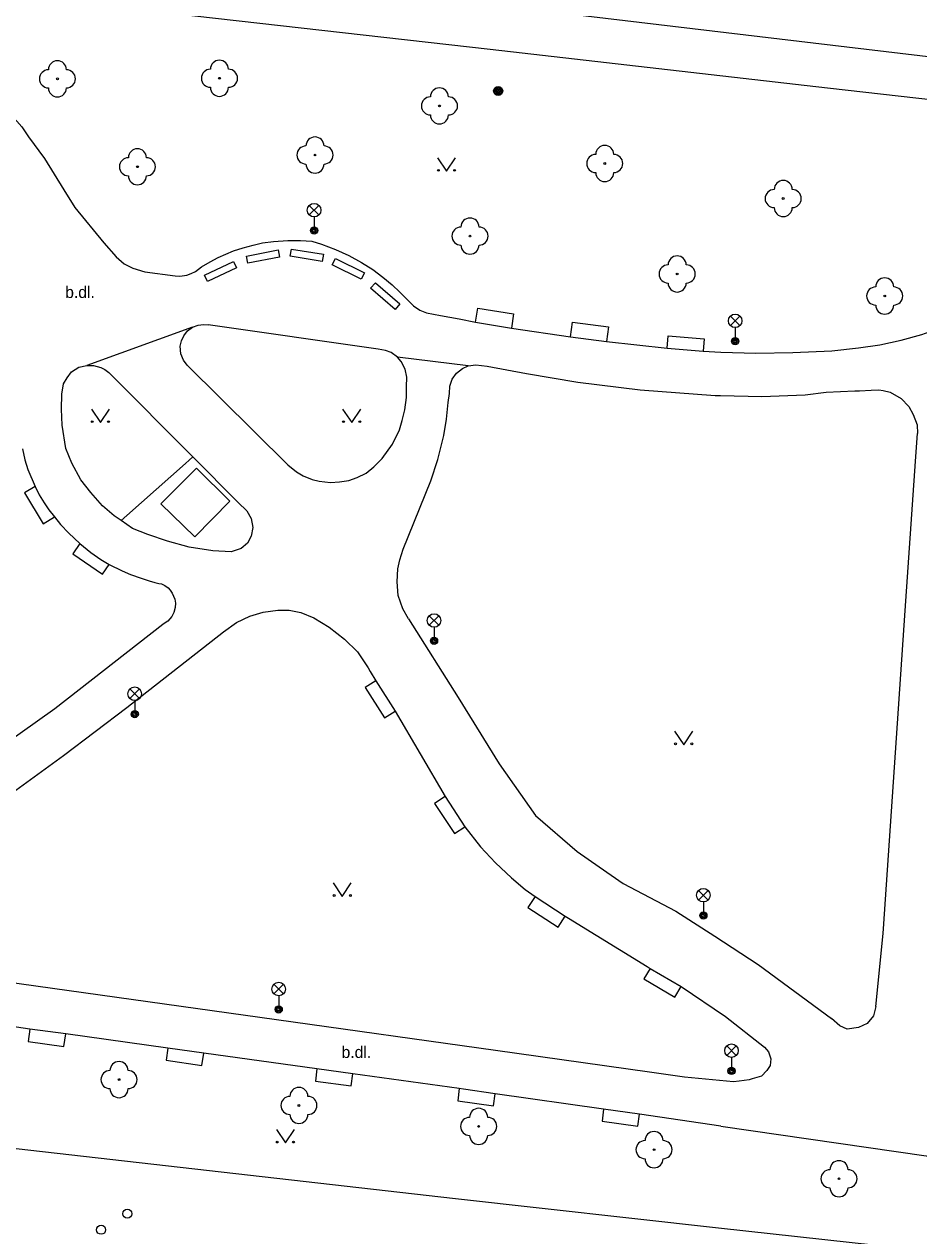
# Model space of a CAD drawing. Extents: x -595546 to -593986, y -1160845 to -1159202.
# Drawn here: x -594448.9 to -594399.4, y -1159997.7 to -1159930.5 of the extents above; entities that cross this region are included whole.
import ezdxf

# ---------------------------------------------------------------- set-up
doc = ezdxf.new("R2010")
doc.units = 0
for name, color, linetype in [('Level 22', 7, 'Continuous'), ('Level 25', 7, 'Continuous'), ('Level 28', 7, 'Continuous'), ('Level 33', 7, 'Continuous'), ('Level 36', 7, 'Continuous'), ('Specificka linie pasportu komunikaci', 7, 'Continuous'), ('TM - chodniky - VP', 7, 'Continuous'), ('TM - komunikace - VP', 7, 'Continuous'), ('TM - popis povrchu', 7, 'Continuous'), ('TM - rozhrani ploch obecne - VP', 7, 'Continuous')]:
    doc.layers.add(name, color=color, linetype=linetype)

msp = doc.modelspace()

# ---------------------------------------------------------------- linework, layer by layer
at = {"layer": 'Level 22'}
for centre in [(-594447.04, -1159933.57), (-594438.07, -1159933.54), (-594425.89, -1159935.07), (-594432.78, -1159937.79), (-594416.74, -1159938.26), (-594442.61, -1159938.44), (-594406.86, -1159940.2), (-594424.2, -1159942.28), (-594412.73, -1159944.38), (-594401.24, -1159945.6), (-594443.63, -1159989.01), (-594433.67, -1159990.44), (-594423.72, -1159991.6), (-594414.01, -1159992.89), (-594403.77, -1159994.5)]:
    msp.add_circle(centre, 0.05, dxfattribs=at)
for centre, start, end in [((-594447.04, -1159933.07), 0, 180), ((-594438.07, -1159933.04), 0, 180), ((-594447.54, -1159933.57), 90, 270), ((-594446.54, -1159933.57), 270, 90), ((-594438.57, -1159933.54), 90, 270), ((-594437.57, -1159933.54), 270, 90), ((-594447.04, -1159934.07), 180, 0), ((-594438.07, -1159934.04), 180, 0), ((-594425.89, -1159934.57), 0, 180), ((-594426.39, -1159935.07), 90, 270), ((-594425.39, -1159935.07), 270, 90), ((-594425.89, -1159935.57), 180, 0), ((-594432.78, -1159937.29), 0, 180), ((-594442.61, -1159937.94), 0, 180), ((-594433.28, -1159937.79), 90, 270), ((-594432.28, -1159937.79), 270, 90), ((-594416.74, -1159937.76), 0, 180), ((-594443.11, -1159938.44), 90, 270), ((-594442.11, -1159938.44), 270, 90), ((-594417.24, -1159938.26), 90, 270), ((-594416.24, -1159938.26), 270, 90), ((-594442.61, -1159938.94), 180, 0), ((-594432.78, -1159938.29), 180, 0), ((-594416.74, -1159938.76), 180, 0), ((-594406.86, -1159939.7), 0, 180), ((-594407.36, -1159940.2), 90, 270), ((-594406.36, -1159940.2), 270, 90), ((-594406.86, -1159940.7), 180, 0), ((-594424.2, -1159941.78), 0, 180), ((-594424.7, -1159942.28), 90, 270), ((-594423.7, -1159942.28), 270, 90), ((-594424.2, -1159942.78), 180, 0), ((-594412.73, -1159943.88), 0, 180), ((-594413.23, -1159944.38), 90, 270), ((-594412.23, -1159944.38), 270, 90), ((-594412.73, -1159944.88), 180, 0), ((-594401.24, -1159945.1), 0, 180), ((-594401.74, -1159945.6), 90, 270), ((-594400.74, -1159945.6), 270, 90), ((-594401.24, -1159946.1), 180, 0), ((-594444.13, -1159989.01), 90, 270), ((-594443.63, -1159988.51), 0, 180), ((-594443.13, -1159989.01), 270, 90), ((-594443.63, -1159989.51), 180, 0), ((-594434.17, -1159990.44), 90, 270), ((-594433.67, -1159989.94), 0, 180), ((-594433.17, -1159990.44), 270, 90), ((-594423.72, -1159991.1), 0, 180), ((-594433.67, -1159990.94), 180, 0), ((-594424.22, -1159991.6), 90, 270), ((-594423.22, -1159991.6), 270, 90), ((-594414.01, -1159992.39), 0, 180), ((-594423.72, -1159992.1), 180, 0), ((-594414.51, -1159992.89), 90, 270), ((-594413.51, -1159992.89), 270, 90), ((-594414.01, -1159993.39), 180, 0), ((-594403.77, -1159994), 0, 180), ((-594404.27, -1159994.5), 90, 270), ((-594403.27, -1159994.5), 270, 90), ((-594403.77, -1159995), 180, 0)]:
    msp.add_arc(centre, 0.5, start, end, dxfattribs=at)
at = {"layer": 'Level 25'}
for radius in [0.25, 0.2, 0.15, 0.1, 0.05]:
    msp.add_circle((-594422.64, -1159934.24), radius, dxfattribs=at)
at = {"layer": 'Level 28'}
for centre in [(-594443.17, -1159996.44), (-594444.62, -1159997.33)]:
    msp.add_circle(centre, 0.25, dxfattribs=at)
at = {"layer": 'Level 33'}
for p, q in [((-594433.095, -1159941.11), (-594432.565, -1159940.58)), ((-594433.095, -1159940.58), (-594432.565, -1159941.11)), ((-594432.83, -1159941.22), (-594432.83, -1159941.97)), ((-594409.785, -1159947.24), (-594409.255, -1159946.71)), ((-594409.785, -1159946.71), (-594409.255, -1159947.24)), ((-594409.52, -1159947.35), (-594409.52, -1159948.1)), ((-594426.455, -1159963.84), (-594425.925, -1159963.31)), ((-594426.455, -1159963.31), (-594425.925, -1159963.84)), ((-594426.19, -1159963.95), (-594426.19, -1159964.7)), ((-594443.025, -1159967.9), (-594442.495, -1159967.37)), ((-594443.025, -1159967.37), (-594442.495, -1159967.9)), ((-594442.76, -1159968.01), (-594442.76, -1159968.76)), ((-594411.545, -1159979.06), (-594411.015, -1159978.53)), ((-594411.545, -1159978.53), (-594411.015, -1159979.06)), ((-594411.28, -1159979.17), (-594411.28, -1159979.92)), ((-594435.055, -1159984.26), (-594434.525, -1159983.73)), ((-594435.055, -1159983.73), (-594434.525, -1159984.26)), ((-594434.79, -1159984.37), (-594434.79, -1159985.12)), ((-594409.985, -1159987.67), (-594409.455, -1159987.14)), ((-594409.985, -1159987.14), (-594409.455, -1159987.67)), ((-594409.72, -1159987.78), (-594409.72, -1159988.53))]:
    msp.add_line(p, q, dxfattribs=at)
for centre, radius in [((-594432.83, -1159940.845), 0.375), ((-594432.83, -1159941.97), 0.2), ((-594432.83, -1159941.97), 0.145), ((-594432.83, -1159941.97), 0.0876), ((-594409.52, -1159946.975), 0.375), ((-594409.52, -1159948.1), 0.2), ((-594409.52, -1159948.1), 0.145), ((-594409.52, -1159948.1), 0.0876), ((-594426.19, -1159963.575), 0.375), ((-594426.19, -1159964.7), 0.2), ((-594426.19, -1159964.7), 0.145), ((-594426.19, -1159964.7), 0.0876), ((-594442.76, -1159967.635), 0.375), ((-594442.76, -1159968.76), 0.2), ((-594442.76, -1159968.76), 0.145), ((-594442.76, -1159968.76), 0.0876), ((-594411.28, -1159978.795), 0.375), ((-594411.28, -1159979.92), 0.2), ((-594411.28, -1159979.92), 0.145), ((-594411.28, -1159979.92), 0.0876), ((-594434.79, -1159983.995), 0.375), ((-594434.79, -1159985.12), 0.2), ((-594434.79, -1159985.12), 0.145), ((-594434.79, -1159985.12), 0.0876), ((-594409.72, -1159987.405), 0.375), ((-594409.72, -1159988.53), 0.2), ((-594409.72, -1159988.53), 0.145), ((-594409.72, -1159988.53), 0.0876)]:
    msp.add_circle(centre, radius, dxfattribs=at)
at = {"layer": 'Level 36'}
for points in [[(-594426, -1159937.94), (-594425.5, -1159938.69), (-594425, -1159937.94)], [(-594445.16, -1159951.86), (-594444.66, -1159952.61), (-594444.16, -1159951.86)], [(-594431.25, -1159951.86), (-594430.75, -1159952.61), (-594430.25, -1159951.86)], [(-594412.87, -1159969.71), (-594412.37, -1159970.46), (-594411.87, -1159969.71)], [(-594431.77, -1159978.11), (-594431.27, -1159978.86), (-594430.77, -1159978.11)], [(-594434.92, -1159991.77), (-594434.42, -1159992.52), (-594433.92, -1159991.77)]]:
    msp.add_lwpolyline(points, dxfattribs=at)
for centre in [(-594425.95, -1159938.64), (-594425.051, -1159938.64), (-594445.11, -1159952.56), (-594444.211, -1159952.56), (-594431.2, -1159952.56), (-594430.301, -1159952.56), (-594412.82, -1159970.41), (-594411.921, -1159970.41), (-594431.72, -1159978.81), (-594430.821, -1159978.81), (-594434.87, -1159992.47), (-594433.971, -1159992.47)]:
    msp.add_circle(centre, 0.05, dxfattribs=at)
at = {"layer": 'Specificka linie pasportu komunikaci'}
for points in [[(-594385.93, -1159933.89), (-594454.16, -1159925.76), (-594455.97, -1159925.54), (-594456.31, -1159925.5), (-594456.76, -1159925.45)], [(-594439.57, -1159947.32), (-594445.42, -1159949.45)], [(-594424.31, -1159949.46), (-594428.22, -1159948.98)], [(-594402.64, -1159950.85), (-594401.99, -1159950.81), (-594401.57, -1159950.8), (-594401.32, -1159950.84), (-594400.93, -1159950.93)], [(-594439.55, -1159954.51), (-594439.95, -1159954.87), (-594443.2, -1159957.76), (-594443.51, -1159958.04)], [(-594409.62, -1159989.14), (-594412.32, -1159988.87)]]:
    msp.add_lwpolyline(points, dxfattribs=at)
at = {"layer": 'TM - chodniky - VP'}
for points in [[(-594457.41, -1159928.11), (-594456.84, -1159929.21), (-594456.34, -1159929.85), (-594455.83, -1159930.41), (-594454.79, -1159931.22), (-594454.13, -1159931.59), (-594453.13, -1159932.32), (-594452.09, -1159933.09), (-594451.22, -1159933.9), (-594450.12, -1159934.98), (-594449.02, -1159936.23), (-594448.64, -1159936.79), (-594447.75, -1159937.99), (-594446.68, -1159939.72), (-594446.07, -1159940.7), (-594444.47, -1159942.66), (-594443.78, -1159943.43), (-594443.34, -1159943.81), (-594442.86, -1159944.05), (-594442.2, -1159944.26)], [(-594440.52, -1159944.48), (-594440.26, -1159944.5), (-594439.88, -1159944.44), (-594439.64, -1159944.35), (-594439.4, -1159944.25), (-594439.07, -1159943.98), (-594438.58, -1159943.7), (-594438.14, -1159943.47), (-594437.71, -1159943.29), (-594437.29, -1159943.1), (-594436.75, -1159942.94), (-594436.2, -1159942.78), (-594435.68, -1159942.66), (-594435.07, -1159942.59), (-594434.28, -1159942.53), (-594433.59, -1159942.53), (-594432.96, -1159942.56), (-594432.42, -1159942.72), (-594431.65, -1159943.02), (-594430.9, -1159943.35), (-594430.2, -1159943.74), (-594429.57, -1159944.13), (-594429.02, -1159944.56), (-594428.5, -1159944.98), (-594428.08, -1159945.38), (-594427.56, -1159945.91), (-594427.32, -1159946.14), (-594426.98, -1159946.38), (-594426.6, -1159946.54), (-594425.83, -1159946.68), (-594424.8, -1159946.87)], [(-594442.2, -1159944.26), (-594440.52, -1159944.48)], [(-594424.8, -1159946.87), (-594423.89, -1159947.05)], [(-594408.37, -1159948.76), (-594406.32, -1159948.73), (-594404.17, -1159948.63), (-594402.7, -1159948.48), (-594401.51, -1159948.3), (-594400.32, -1159948.05), (-594399.18, -1159947.74), (-594396.55, -1159946.78)], [(-594439.85, -1159949.43), (-594440.06, -1159949.16), (-594440.21, -1159948.81), (-594440.24, -1159948.37), (-594440.18, -1159948.08), (-594440.04, -1159947.8), (-594439.84, -1159947.53), (-594439.57, -1159947.32)], [(-594439.57, -1159947.32), (-594439.24, -1159947.21), (-594438.95, -1159947.17), (-594438.7, -1159947.19)], [(-594429.29, -1159948.55), (-594438.7, -1159947.19)], [(-594423.89, -1159947.05), (-594421.91, -1159947.38)], [(-594421.91, -1159947.38), (-594418.63, -1159947.86)], [(-594418.63, -1159947.86), (-594416.65, -1159948.12)], [(-594416.65, -1159948.12), (-594413.28, -1159948.49)], [(-594434.29, -1159954.95), (-594433.81, -1159955.34), (-594433.43, -1159955.56), (-594432.93, -1159955.76), (-594432.55, -1159955.86), (-594431.93, -1159955.94), (-594431.42, -1159955.9), (-594430.91, -1159955.82), (-594430.44, -1159955.65), (-594429.94, -1159955.41), (-594429.52, -1159955.06), (-594429.06, -1159954.61), (-594428.49, -1159953.8), (-594428.11, -1159953.01), (-594427.95, -1159952.49), (-594427.81, -1159951.91), (-594427.72, -1159951.22), (-594427.71, -1159950.64), (-594427.69, -1159950.1), (-594427.78, -1159949.65), (-594428.01, -1159949.23), (-594428.22, -1159948.98)], [(-594428.22, -1159948.98), (-594428.57, -1159948.73), (-594428.87, -1159948.62), (-594429.29, -1159948.55)], [(-594413.28, -1159948.49), (-594411.29, -1159948.66)], [(-594411.29, -1159948.66), (-594410.31, -1159948.71), (-594408.37, -1159948.76)], [(-594443.51, -1159958.04), (-594443.9, -1159957.78), (-594444.55, -1159957.23), (-594445.2, -1159956.48), (-594445.74, -1159955.78), (-594446.25, -1159954.86), (-594446.57, -1159954.05), (-594446.78, -1159952.76), (-594446.82, -1159951.86), (-594446.8, -1159951.03), (-594446.71, -1159950.47), (-594446.51, -1159950.13), (-594446.26, -1159949.8), (-594445.86, -1159949.55), (-594445.42, -1159949.45)], [(-594445.42, -1159949.45), (-594445.05, -1159949.45), (-594444.63, -1159949.57), (-594444.42, -1159949.68), (-594444.2, -1159949.83)], [(-594439.85, -1159949.43), (-594434.29, -1159954.95)], [(-594426.37, -1159955.84), (-594425.98, -1159954.66), (-594425.65, -1159953.33), (-594425.5, -1159952.43), (-594425.4, -1159951.5), (-594425.33, -1159951), (-594425.31, -1159950.6), (-594425.19, -1159950.21), (-594424.94, -1159949.88), (-594424.61, -1159949.62), (-594424.31, -1159949.46)], [(-594424.31, -1159949.46), (-594423.88, -1159949.42), (-594423.25, -1159949.48), (-594421.08, -1159949.9), (-594418.23, -1159950.37), (-594414.78, -1159950.79), (-594410.63, -1159951.12), (-594410.33, -1159951.12)], [(-594444.2, -1159949.83), (-594439.55, -1159954.51)], [(-594410.33, -1159951.12), (-594408.05, -1159951.16), (-594405.64, -1159951.08), (-594404.49, -1159950.93), (-594402.89, -1159950.85), (-594402.64, -1159950.85)], [(-594400.93, -1159950.93), (-594400.33, -1159951.27), (-594399.91, -1159951.72), (-594399.66, -1159952.16), (-594399.45, -1159952.74), (-594399.42, -1159953.21)], [(-594399.51, -1159954.5), (-594399.42, -1159953.21)], [(-594448.98, -1159954.07), (-594448.84, -1159954.67), (-594448.68, -1159955.21), (-594448.28, -1159956.15)], [(-594439.55, -1159954.51), (-594437.04, -1159957.04)], [(-594401.73, -1159984.96), (-594401.32, -1159980.91), (-594400.57, -1159969.82), (-594400.12, -1159963.3), (-594399.51, -1159954.5)], [(-594448.28, -1159956.15), (-594448.05, -1159956.61), (-594447.78, -1159957.05), (-594447.51, -1159957.44), (-594447.21, -1159957.84)], [(-594427.9, -1159959.63), (-594426.37, -1159955.84)], [(-594437.04, -1159957.04), (-594436.56, -1159957.5), (-594436.31, -1159957.92), (-594436.22, -1159958.42)], [(-594447.21, -1159957.84), (-594446.87, -1159958.25), (-594446.4, -1159958.73), (-594445.8, -1159959.31)], [(-594436.22, -1159958.42), (-594436.31, -1159958.9), (-594436.52, -1159959.29), (-594436.87, -1159959.59), (-594437.43, -1159959.77), (-594438.43, -1159959.71), (-594439.74, -1159959.52), (-594440.95, -1159959.19), (-594442.03, -1159958.81), (-594442.88, -1159958.48), (-594443.51, -1159958.04)], [(-594445.8, -1159959.31), (-594445.2, -1159959.81), (-594444.63, -1159960.19), (-594444.17, -1159960.47)], [(-594427.61, -1159963.49), (-594427.92, -1159962.93), (-594428.17, -1159962.2), (-594428.24, -1159961.43), (-594428.2, -1159960.71), (-594428.09, -1159960.21), (-594427.9, -1159959.63)], [(-594444.17, -1159960.47), (-594443.45, -1159960.83), (-594443, -1159961.02), (-594442.41, -1159961.24), (-594441.97, -1159961.38), (-594441.65, -1159961.47), (-594441.43, -1159961.52), (-594441.28, -1159961.54), (-594441.1, -1159961.64), (-594440.91, -1159961.77), (-594440.8, -1159961.89), (-594440.68, -1159962.06), (-594440.61, -1159962.23), (-594440.54, -1159962.4), (-594440.5, -1159962.62), (-594440.52, -1159962.85), (-594440.6, -1159963.14), (-594440.7, -1159963.36), (-594440.81, -1159963.48), (-594440.93, -1159963.61), (-594441.08, -1159963.7), (-594441.21, -1159963.79)], [(-594437.84, -1159964.2), (-594437.13, -1159963.68), (-594436.38, -1159963.34), (-594435.65, -1159963.12), (-594434.84, -1159963.01), (-594434.21, -1159963.01), (-594433.57, -1159963.14)], [(-594433.57, -1159963.14), (-594432.84, -1159963.43), (-594431.99, -1159963.95), (-594431.15, -1159964.61), (-594430.43, -1159965.32), (-594429.84, -1159966.2), (-594429.73, -1159966.41), (-594429.41, -1159966.91)], [(-594427.61, -1159963.49), (-594424.85, -1159967.85)], [(-594441.21, -1159963.79), (-594447.19, -1159968.47), (-594453.92, -1159973.26), (-594458.98, -1159976.32)], [(-594443.19, -1159968.4), (-594437.84, -1159964.2)], [(-594429.41, -1159966.91), (-594428.34, -1159968.6)], [(-594459.32, -1159983.07), (-594459.87, -1159982.7), (-594460.24, -1159982.24), (-594460.43, -1159981.76), (-594460.39, -1159981.26), (-594460.09, -1159980.4), (-594459.53, -1159979.63), (-594459.03, -1159979.13), (-594458.3, -1159978.7), (-594457.22, -1159978.11), (-594454.76, -1159976.57), (-594449.95, -1159973.42), (-594446.7, -1159971.05), (-594443.19, -1159968.4)], [(-594424.85, -1159967.85), (-594422.58, -1159971.52), (-594420.58, -1159974.37), (-594418.27, -1159976.37), (-594417.05, -1159977.22)], [(-594428.34, -1159968.6), (-594425.57, -1159973.32)], [(-594425.57, -1159973.32), (-594424.48, -1159975)], [(-594424.48, -1159975), (-594423.61, -1159976.12), (-594422.79, -1159977), (-594421.9, -1159977.83), (-594421.15, -1159978.47), (-594420.6, -1159978.86)], [(-594417.05, -1159977.22), (-594415.72, -1159978.14)], [(-594415.72, -1159978.14), (-594412.8, -1159979.68), (-594410.64, -1159981.07), (-594408.24, -1159982.64)], [(-594420.6, -1159978.86), (-594418.93, -1159979.95)], [(-594418.93, -1159979.95), (-594418.74, -1159980.07)], [(-594418.74, -1159980.07), (-594414.4, -1159982.75)], [(-594414.4, -1159982.75), (-594414.22, -1159982.85)], [(-594414.22, -1159982.85), (-594412.5, -1159983.86)], [(-594408.24, -1159982.64), (-594404.19, -1159985.62)], [(-594422.79, -1159987.4), (-594434.91, -1159985.69), (-594450.89, -1159983.46)], [(-594412.5, -1159983.86), (-594410.06, -1159985.52), (-594407.89, -1159987.22), (-594407.67, -1159987.47), (-594407.55, -1159987.85), (-594407.59, -1159988.22), (-594407.77, -1159988.51), (-594408.07, -1159988.81), (-594408.57, -1159988.97)], [(-594401.73, -1159984.96), (-594401.86, -1159985.48), (-594402.21, -1159985.9), (-594402.69, -1159986.13), (-594403.32, -1159986.21), (-594403.73, -1159986.03), (-594404.19, -1159985.62)], [(-594448.56, -1159986.21), (-594449.91, -1159986.02)], [(-594446.58, -1159986.48), (-594448.56, -1159986.21)], [(-594440.93, -1159987.27), (-594446.58, -1159986.48)], [(-594438.94, -1159987.54), (-594440.93, -1159987.27)], [(-594432.67, -1159988.41), (-594438.94, -1159987.54)], [(-594414.26, -1159988.6), (-594422.79, -1159987.4)], [(-594430.68, -1159988.69), (-594432.67, -1159988.41)], [(-594412.32, -1159988.87), (-594414.26, -1159988.6)], [(-594424.79, -1159989.51), (-594430.68, -1159988.69)], [(-594408.57, -1159988.97), (-594408.75, -1159989.03), (-594409.29, -1159989.1), (-594409.62, -1159989.14)], [(-594422.8, -1159989.79), (-594424.55, -1159989.54), (-594424.79, -1159989.51)], [(-594416.8, -1159990.65), (-594422.8, -1159989.79)], [(-594414.82, -1159990.93), (-594416.8, -1159990.65)], [(-594410.32, -1159991.58), (-594414.82, -1159990.93)], [(-594410.32, -1159991.58), (-594398.95, -1159993.24), (-594397.91, -1159993.55), (-594397.01, -1159994.31), (-594394.83, -1159996.78), (-594394.01, -1159997.36)]]:
    msp.add_lwpolyline(points, dxfattribs=at)
at = {"layer": 'TM - komunikace - VP'}
for points in [[(-594452, -1159928.69), (-594441.73, -1159929.83), (-594423.09, -1159931.93), (-594404.41, -1159934.06)], [(-594404.41, -1159934.06), (-594388.42, -1159935.87)], [(-594454.02, -1159997.11), (-594452.43, -1159992.48), (-594425.01, -1159995.59), (-594410.44, -1159997.22), (-594395.81, -1159998.83), (-594397.47, -1160003.43)]]:
    msp.add_lwpolyline(points, dxfattribs=at)
at = {"layer": 'TM - rozhrani ploch obecne - VP'}
for points in [[(-594436.58, -1159943.39), (-594434.82, -1159943.05), (-594434.74, -1159943.44), (-594436.5, -1159943.78), (-594436.58, -1159943.39)], [(-594434.08, -1159943), (-594432.31, -1159943.29), (-594432.38, -1159943.69), (-594434.15, -1159943.39), (-594434.08, -1159943)], [(-594431.83, -1159943.88), (-594431.65, -1159943.52), (-594430.04, -1159944.31), (-594430.22, -1159944.67)], [(-594438.9, -1159944.44), (-594437.29, -1159943.68), (-594437.12, -1159944.04), (-594438.73, -1159944.8), (-594438.9, -1159944.44)], [(-594430.22, -1159944.67), (-594431.83, -1159943.88)], [(-594429.44, -1159944.87), (-594428.08, -1159946.04), (-594428.34, -1159946.34), (-594429.7, -1159945.17), (-594429.44, -1159944.87)], [(-594423.89, -1159947.05), (-594423.77, -1159946.28), (-594421.79, -1159946.58), (-594421.91, -1159947.38)], [(-594418.63, -1159947.86), (-594418.53, -1159947.05), (-594416.54, -1159947.3), (-594416.65, -1159948.12)], [(-594413.28, -1159948.49), (-594413.23, -1159947.81), (-594411.24, -1159947.97), (-594411.29, -1159948.66)], [(-594441.31, -1159957.11), (-594439.35, -1159955.13)], [(-594439.35, -1159955.13), (-594437.49, -1159956.97)], [(-594448.28, -1159956.15), (-594448.87, -1159956.51), (-594447.83, -1159958.22), (-594447.21, -1159957.84)], [(-594437.49, -1159956.97), (-594439.44, -1159958.95)], [(-594439.44, -1159958.95), (-594441.31, -1159957.11)], [(-594445.8, -1159959.31), (-594446.19, -1159959.88), (-594444.54, -1159961.01), (-594444.17, -1159960.47)], [(-594429.41, -1159966.91), (-594430, -1159967.28), (-594428.93, -1159968.97)], [(-594428.93, -1159968.97), (-594428.34, -1159968.6)], [(-594425.57, -1159973.32), (-594426.16, -1159973.72), (-594425.05, -1159975.38), (-594424.48, -1159975)], [(-594420.6, -1159978.86), (-594421, -1159979.47), (-594419.32, -1159980.56), (-594418.93, -1159979.95)], [(-594414.22, -1159982.85), (-594414.57, -1159983.43), (-594412.85, -1159984.45), (-594412.5, -1159983.86)], [(-594448.56, -1159986.21), (-594448.66, -1159986.9), (-594446.68, -1159987.17), (-594446.58, -1159986.48)], [(-594440.93, -1159987.27), (-594441.02, -1159987.94), (-594439.04, -1159988.22), (-594438.94, -1159987.54)], [(-594432.67, -1159988.41), (-594432.76, -1159989.09), (-594430.78, -1159989.36), (-594430.68, -1159988.69)], [(-594424.79, -1159989.51), (-594424.88, -1159990.18), (-594422.9, -1159990.46), (-594422.8, -1159989.79)], [(-594416.8, -1159990.65), (-594416.89, -1159991.31), (-594414.91, -1159991.59), (-594414.82, -1159990.93)]]:
    msp.add_lwpolyline(points, dxfattribs=at)

# ---------------------------------------------------------------- texts
at = {"layer": 'TM - popis povrchu'}
for p in [(-594446.61, -1159945.71), (-594431.31, -1159987.81)]:
    msp.add_text('b.dl.', height=0.65, dxfattribs=at).set_placement(p)

doc.saveas('drawing.dxf')
